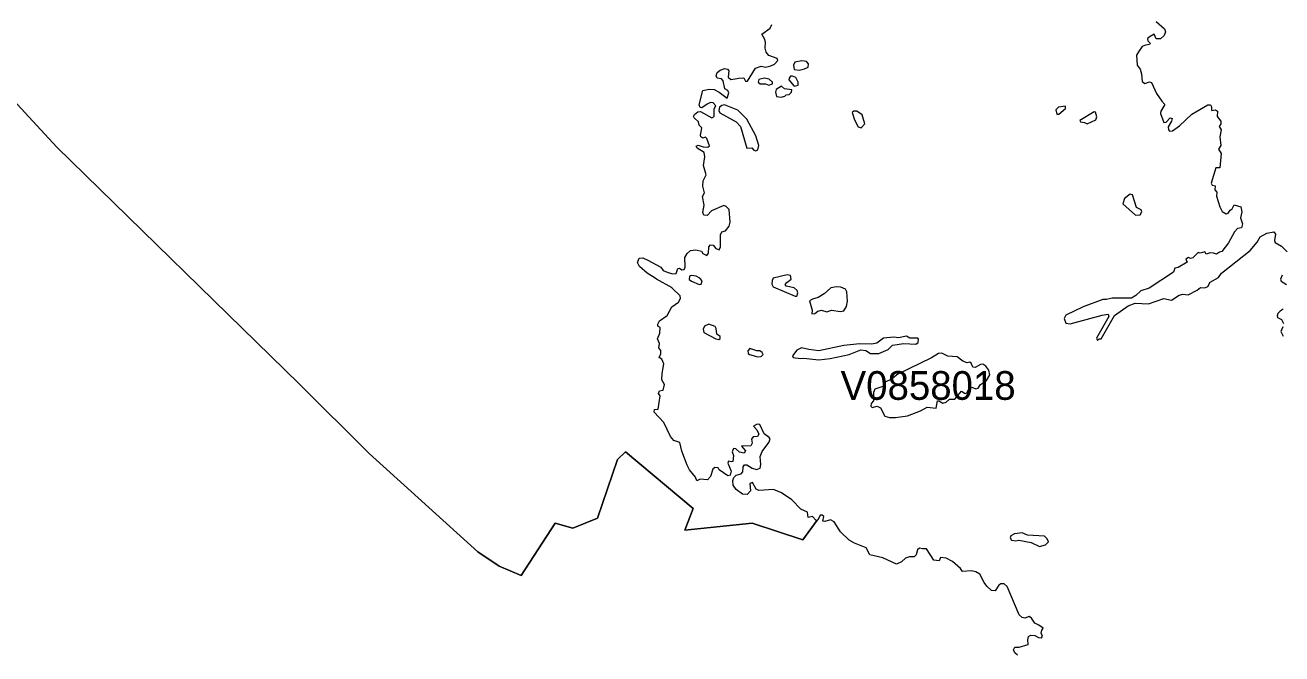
# Model space of a CAD drawing. Extents: x 369010 to 735936, y 6377141 to 6616555.
# Drawn here: x 436085 to 440462, y 6469139 to 6471328 of the extents above; entities that cross this region are included whole.
import ezdxf
from ezdxf.enums import TextEntityAlignment as Align

# ---------------------------------------------------------------- set-up
doc = ezdxf.new("R2010")
doc.units = 0
doc.header["$LTSCALE"] = 40
doc.layers.add('3', color=7, linetype='Continuous', lineweight=13)
doc.layers.add('4', color=7, linetype='Continuous')

msp = doc.modelspace()

# ---------------------------------------------------------------- linework, layer by layer
at = {"layer": '3'}
for points in [[(438467.43, 6471105.39), (438485.14, 6471103.73), (438502.69, 6471095.29), (438529.66, 6471074.27), (438535.95, 6471092.48), (438532.64, 6471100.42), (438521.72, 6471106.21), (438516.59, 6471134.02), (438510.3, 6471141.13), (438495.24, 6471143.29), (438492.26, 6471152.22), (438495.57, 6471163.48), (438505.33, 6471171.92), (438521.39, 6471177.88), (438531.48, 6471175.23), (438535.79, 6471169.44), (438534.13, 6471147.09), (438542.9, 6471139.15), (438542.9, 6471139.15), (438564.59, 6471141.96), (438569.88, 6471143.78), (438587.92, 6471144.94), (438593.88, 6471133.19), (438600.5, 6471133.69), (438600.5, 6471133.69), (438628.3, 6471179.04), (438628.3, 6471179.04), (438648.5, 6471185.82), (438663.72, 6471182.01), (438682.09, 6471186.32), (438695.17, 6471192.94), (438706.59, 6471204.69), (438704.11, 6471211.97), (438675.47, 6471222.07), (438665.38, 6471234.64), (438662.73, 6471248.05), (438663.23, 6471268.74), (438660.25, 6471280.99), (438650.98, 6471296.54), (438679.45, 6471317.89), (438685.73, 6471330.64)], [(440023.83, 6471340.73), (440053.29, 6471315.08), (440056.27, 6471304.82), (440052.14, 6471291.91), (440039.39, 6471280.16), (440023.83, 6471280.16), (440017.21, 6471296.54), (440003.64, 6471289.26), (439994.04, 6471281.32), (439995.2, 6471273.7), (440003.64, 6471265.76), (440000.66, 6471260.79), (439987.26, 6471258.97), (439975.84, 6471253.51), (439962.93, 6471235.14), (439956.14, 6471223.22), (439957.8, 6471188.8), (439968.39, 6471174.9), (439972.53, 6471158.84), (439975.67, 6471131.54), (439984.94, 6471125.58), (440000.5, 6471131.2), (440007.28, 6471128.23), (440025.82, 6471090.33), (440044.36, 6471063.02), (440054.45, 6471052.42), (440040.05, 6471029.25), (440039.06, 6471020.48), (440050.31, 6470989.37), (440058.42, 6470990.69), (440072.66, 6471005.26), (440079.44, 6471003.6), (440077.79, 6470994), (440065.54, 6470973.81), (440066.7, 6470963.22), (440070.51, 6470959.41), (440081.1, 6470960.74), (440105.43, 6470977.12), (440148.79, 6471018), (440204.07, 6471051.27), (440213.01, 6471050.27), (440217.14, 6471043.65), (440216.81, 6471031.41), (440230.22, 6471033.56), (440237.83, 6471028.92), (440236.18, 6471009.89), (440248.75, 6470993.51), (440248.75, 6470985.06), (440243.29, 6470974.97), (440250.41, 6470964.05), (440246.27, 6470939.22), (440249.09, 6470909.76), (440241.64, 6470896.85), (440250.57, 6470881.62), (440245.94, 6470831.64), (440231.71, 6470831.64), (440216.15, 6470777.69), (440219.13, 6470771.4), (440229.22, 6470769.25), (440228.89, 6470755.35), (440235.18, 6470746.57), (440234.02, 6470732.67), (440245.78, 6470695.27), (440253.72, 6470679.21), (440267.62, 6470671.27)], [(438954.68, 6469534.75), (438924.89, 6469563.88), (438902.54, 6469598.31), (438890.3, 6469605.09), (438870.77, 6469599.63), (438863.65, 6469601.29), (438866.63, 6469617.67), (438861.17, 6469621.97), (438853.56, 6469621.48), (438845.94, 6469604.6), (438843.63, 6469604.26), (438794.14, 6469536.08), (438617.05, 6469594.33), (438383.19, 6469569.51), (438411.83, 6469645.31), (438175.65, 6469842.76), (438148.18, 6469815.28), (438079, 6469611.71), (437992.77, 6469575.96), (437931.37, 6469594.33), (437813.03, 6469411.78), (437735.58, 6469444.22), (437661.26, 6469494.04), (437283.75, 6469836.3), (437038.97, 6470078.6), (436195.23, 6470902.97), (435973.12, 6471144.11)], [(435973.12, 6471144.11), (436195.23, 6470902.97), (437038.97, 6470078.6), (437283.75, 6469836.3), (437661.26, 6469494.04), (437735.58, 6469444.22), (437813.03, 6469411.78), (437931.37, 6469594.33), (437992.77, 6469575.96), (438079, 6469611.71), (438148.18, 6469815.28), (438175.65, 6469842.76)], [(438292.33, 6470204.22), (438294.15, 6470219.77), (438286.87, 6470235.33), (438295.31, 6470255.52), (438296.63, 6470274.89), (438289.02, 6470279.52), (438288.19, 6470287.13), (438294.15, 6470298.89), (438320.8, 6470317.42), (438337.68, 6470346.88), (438360.35, 6470364.09), (438367.47, 6470375.84), (438366.15, 6470385.11), (438338.51, 6470412.92), (438338.01, 6470413.08), (438284.39, 6470444.03), (438279.42, 6470447.51), (438251.12, 6470464.22), (438225.14, 6470487.39), (438217.52, 6470502.12), (438223.81, 6470516.36), (438236.06, 6470518.51), (438253.27, 6470509.57), (438299.12, 6470485.24), (438307.06, 6470474.32), (438320.96, 6470467.53), (438340, 6470462.07), (438352.41, 6470462.9), (438357.87, 6470480.61), (438364.49, 6470481.93), (438372.1, 6470475.97), (438380.05, 6470477.3), (438383.86, 6470485.24), (438382.7, 6470519.34), (438390.97, 6470533.24), (438402.39, 6470543.33), (438420.93, 6470545.82), (438440.29, 6470541.18), (438445.75, 6470532.74), (438459.16, 6470525.63), (438465.12, 6470534.4), (438466.77, 6470556.74), (438472.57, 6470562.7), (438481.5, 6470562.2), (438490.77, 6470549.95), (438501.69, 6470546.31), (438507.16, 6470556.74), (438507.16, 6470597.95), (438511.79, 6470608.54), (438523.71, 6470611.85), (438537.61, 6470627.91), (438540.59, 6470642.14), (438536.78, 6470686.83), (438526.85, 6470697.25), (438518.58, 6470699.74), (438475.21, 6470681.7), (438459.99, 6470665.81), (438448.24, 6470666.63), (438444.93, 6470675.41), (438450.39, 6470701.56), (438444.1, 6470731.84), (438450.72, 6470744.75), (438445.75, 6470767.59), (438446.08, 6470786.13), (438457.01, 6470807.15), (438447.41, 6470839.42), (438451.88, 6470870.2), (438449.73, 6470884.44), (438425.4, 6470899.66), (438422.42, 6470906.78), (438429.53, 6470910.59), (438446.42, 6470904.3), (438463.13, 6470902.97), (438469.09, 6470907.61), (438459.82, 6470934.09), (438455.19, 6470938.56), (438445.09, 6470934.59), (438437.97, 6470939.22), (438437.15, 6470945.51), (438439.8, 6470956.43), (438441.28, 6470971.16), (438432.84, 6470980.43), (438430.36, 6470992.18), (438414.8, 6471005.26), (438412.82, 6471010.72), (438416.62, 6471017.5), (438428.04, 6471026.28), (438437.31, 6471027.1), (438476.21, 6471006.08), (438484.65, 6471010.39), (438484.98, 6471037.2), (438490.11, 6471047.29), (438481.34, 6471057.56), (438472.4, 6471058.38), (438460.32, 6471053.25), (438442.11, 6471039.85), (438436.32, 6471041), (438432.84, 6471050.27), (438445.59, 6471100.75), (438467.43, 6471105.39)], [(440267.62, 6470671.27), (440275.23, 6470673.75), (440281.52, 6470683.52), (440289.14, 6470688.15), (440295.43, 6470702.88), (440318.6, 6470695.6), (440322.4, 6470678.39), (440317.77, 6470657.37), (440325.22, 6470636.35), (440320.91, 6470622.45), (440307.84, 6470620.29), (440296.92, 6470608.54), (440275.9, 6470569.82), (440252.23, 6470539.53), (440244.29, 6470537.87), (440234.69, 6470531.09), (440223.76, 6470534.56), (440211.85, 6470535.39), (440198.11, 6470530.76), (440193.48, 6470538.7), (440177.26, 6470534.07), (440170.14, 6470536.22), (440151.93, 6470518.51), (440143.99, 6470515.53), (440136.38, 6470519.34), (440127.61, 6470513.87), (440132.24, 6470503.45), (440101.12, 6470484.08), (440089.21, 6470481.44), (440084.74, 6470468.53), (439999.51, 6470412.42), (439970.38, 6470403.32), (439953.33, 6470387.26), (439938.27, 6470377.5), (439871.4, 6470378), (439851.21, 6470372.53), (439838.64, 6470372.53), (439770.28, 6470346.88), (439709.71, 6470318.25), (439704.08, 6470306.83), (439709.71, 6470290.11), (439724.44, 6470287.96), (439835.49, 6470318.25), (439857.34, 6470321.23), (439858.99, 6470314.11), (439816.46, 6470238.31), (439819.44, 6470230.37), (439825.39, 6470236.16), (439832.51, 6470235.83), (439879.51, 6470317.42), (439926.35, 6470351.02), (439951.51, 6470359.96), (439997.35, 6470357.8), (440050.98, 6470376.34), (440077.13, 6470370.88), (440103.94, 6470387.6), (440117.01, 6470391.07), (440135.55, 6470389.42), (440167.16, 6470405.3), (440178.41, 6470415.07), (440193.97, 6470413.74), (440203.57, 6470418.38), (440211.85, 6470433.61), (440240.98, 6470449.99), (440251.07, 6470464.22), (440351.86, 6470543), (440375.7, 6470572.3), (440386.29, 6470591.66), (440408.96, 6470603.58), (440433.79, 6470608.54), (440439.58, 6470600.1), (440435.77, 6470577.92), (440438.26, 6470571.14), (440460.1, 6470558.06), (440479.96, 6470538.7)], [(440463.08, 6470457.11), (440457.62, 6470444.03), (440459.44, 6470436.92), (440477.65, 6470425.16)], [(440466.23, 6470338.94), (440455.63, 6470332.65), (440448.19, 6470323.71), (440445.54, 6470316.1), (440446.53, 6470309.81), (440460.27, 6470303.52), (440467.22, 6470288.79)], [(440465.23, 6470277.37), (440458.45, 6470260.98), (440466.89, 6470245.43)], [(438175.65, 6469842.76), (438411.83, 6469645.31), (438383.19, 6469569.51), (438617.05, 6469594.33), (438794.14, 6469536.08), (438843.63, 6469604.26), (438839.65, 6469603.44), (438827.41, 6469617.34), (438812.34, 6469613.86), (438809.86, 6469632.4), (438786.69, 6469642.5), (438754.92, 6469675.76), (438719.17, 6469699.26), (438691.86, 6469711.01), (438640.22, 6469708.2), (438631.45, 6469712.01), (438618.87, 6469735.01), (438609.11, 6469731.7), (438611.75, 6469706.38), (438599.84, 6469694.3), (438583.45, 6469695.46), (438561.61, 6469710.68), (438550.68, 6469726.74), (438549.86, 6469742.63), (438553.66, 6469753.22), (438561.61, 6469761.66), (438579.32, 6469765.3), (438584.28, 6469772.91), (438585.6, 6469790.62), (438590.24, 6469796.91), (438599.01, 6469796.91), (438617.22, 6469785.49), (438632.28, 6469781.35), (438644.85, 6469785.99), (438647.01, 6469798.24), (438644.85, 6469826.37), (438651.81, 6469843.58), (438675.47, 6469874.37), (438679.61, 6469886.12), (438676.63, 6469892.41), (438658.59, 6469904.65), (438643.86, 6469937.09), (438635.09, 6469938.75), (438622.35, 6469931.96), (438633.77, 6469919.38), (438640.55, 6469903.83), (438635.92, 6469895.72), (438621.19, 6469894.06), (438615.23, 6469886.95), (438616.88, 6469873.04), (438612.75, 6469862.95), (438579.98, 6469862.12), (438594.21, 6469846.23), (438589.58, 6469837.79), (438572.7, 6469841.1), (438559.79, 6469852.52), (438552.5, 6469853.68), (438547.87, 6469841.93), (438551.68, 6469829.68), (438549.69, 6469808.66), (438545.22, 6469807.01), (438535.13, 6469809.99), (438532.15, 6469803.2), (438543.57, 6469774.57), (438540.09, 6469761.16), (438532.97, 6469759.01), (438502.36, 6469780.03), (438498.55, 6469786.82), (438487.13, 6469787.31), (438480.51, 6469782.18), (438471.57, 6469756.53), (438461.48, 6469745.11), (438435.82, 6469746.93), (438424.07, 6469740.97), (438419.93, 6469754.05), (438398.58, 6469779.7), (438398.58, 6469779.7), (438390.64, 6469795.59), (438372.6, 6469845.24), (438372.6, 6469845.24), (438364.99, 6469874.7), (438343.97, 6469881.48), (438332.71, 6469895.72), (438309.21, 6469944.21), (438275.95, 6469980.29), (438277.27, 6469990.05), (438289.52, 6469991.21), (438297.3, 6470037.22), (438291.34, 6470045.5), (438294.32, 6470055.26), (438307.39, 6470057.41), (438312.03, 6470076.61), (438302.76, 6470093.49), (438303.92, 6470115.34), (438309.71, 6470149.1), (438302.92, 6470165.49), (438292.83, 6470170.95), (438299.61, 6470184.03), (438298.62, 6470195.78), (438292.33, 6470204.22)], [(439541.06, 6469134.23), (439532.29, 6469142.67), (439527.32, 6469152.77), (439532.29, 6469161.71), (439547.51, 6469162.53), (439577.8, 6469171.31), (439576.81, 6469187.69), (439578.96, 6469199.44), (439587.4, 6469203.75), (439601.63, 6469202.42), (439613.88, 6469196.13), (439624.8, 6469194.81), (439628.61, 6469200.27), (439623.15, 6469211.19), (439625.63, 6469220.96), (439631.09, 6469228.07), (439615.54, 6469239), (439601.47, 6469245.78), (439589.72, 6469263), (439582.1, 6469268.46), (439566.55, 6469263), (439556.95, 6469265.15), (439547.18, 6469274.75), (439505.64, 6469372.89), (439495.21, 6469382.99), (439483.13, 6469382.99), (439475.85, 6469377.86), (439462.94, 6469358.49), (439451.19, 6469358.99), (439434.31, 6469374.05), (439434.31, 6469374.21), (439425.04, 6469387.12), (439409.48, 6469415.76), (439409.48, 6469415.76), (439396.08, 6469424.53), (439381.35, 6469428), (439349.57, 6469425.35), (439342.79, 6469436.44), (439314.65, 6469459.95), (439292.31, 6469471.7), (439272.94, 6469473.85), (439267.98, 6469462.43), (439250.27, 6469465.41), (439223.95, 6469504.13), (439223.95, 6469504.13), (439210.55, 6469504.96), (439200.45, 6469507.44), (439200.45, 6469507.44), (439192.34, 6469501.16), (439188.7, 6469483.45), (439181.09, 6469476.33), (439165.53, 6469476.83), (439151.13, 6469472.52), (439137.73, 6469459.45), (439120.18, 6469450.68), (439072.68, 6469473.02), (439027.33, 6469483.12), (439014.43, 6469507.94), (438973.71, 6469523.83), (438954.68, 6469534.75)]]:
    msp.add_lwpolyline(points, dxfattribs=at)
for points in [[(438789.84, 6471203.53), (438765.51, 6471199.72), (438760.87, 6471189.13), (438763.85, 6471174.07), (438781.06, 6471171.59), (438799.1, 6471175.73), (438811.68, 6471182.51), (438813.83, 6471193.43), (438805.89, 6471201.38)], [(438675.64, 6471119.29), (438687.89, 6471123.59), (438687.89, 6471129.38), (438676.14, 6471139.98), (438659.58, 6471143.29), (438640.72, 6471139.48), (438637.74, 6471129.38), (438644.52, 6471123.59), (438663.39, 6471123.92)], [(438763.85, 6471116.31), (438777.26, 6471119.29), (438777.59, 6471129.38), (438769.64, 6471145.44), (438757.89, 6471150.9), (438751.11, 6471150.4), (438745.65, 6471144.11), (438744.82, 6471137.49)], [(438719, 6471115.98), (438700.46, 6471104.56), (438697.98, 6471094.96), (438701.79, 6471079.4), (438718.17, 6471077.25), (438730.75, 6471080.56), (438735.88, 6471085.19), (438745.48, 6471087.02), (438754.25, 6471094.46), (438754.75, 6471103.4), (438730.25, 6471106.71)], [(438630.12, 6470890.4), (438636.41, 6470893.71), (438639.89, 6470908.93), (438629.79, 6470943.36), (438598.68, 6471001.45), (438566.74, 6471032.23), (438521.22, 6471050.27), (438511.62, 6471048.95), (438503.51, 6471042.33), (438501.03, 6471030.58), (438504.34, 6471022.47), (438561.61, 6470992.18), (438576.83, 6470975.47), (438599.01, 6470899.66), (438615.89, 6470900.49), (438623.01, 6470892.88)], [(439708.88, 6471046.63), (439683.56, 6471042.83), (439675.12, 6471033.06), (439677.6, 6471018), (439684.88, 6471018), (439708.38, 6471038.19)], [(438997.05, 6470970.33), (439009.29, 6470984.73), (439000.36, 6471016.18), (438981.82, 6471028.92), (438971.39, 6471028.92), (438965.93, 6471023.79), (438973.05, 6470998.64), (438986.12, 6470974.14)], [(439808.35, 6471026.77), (439758.2, 6470996.48), (439760.35, 6470991.52), (439774.59, 6470989.7), (439784.35, 6470985.06), (439813.81, 6470998.14), (439817.12, 6471008.73), (439812.98, 6471025.12)], [(439952.17, 6470667.13), (439968.56, 6470668.29), (439974.02, 6470678.39), (439971.87, 6470685.5), (439955.48, 6470692.78), (439941.58, 6470737.8), (439933.3, 6470739.79), (439913.94, 6470725.06), (439908.48, 6470706.52)], [(438432.18, 6470425.5), (438439.8, 6470426.82), (438442.77, 6470438.07), (438435.16, 6470447.01), (438422.25, 6470454.46), (438405.37, 6470456.61), (438399.08, 6470453.63), (438398.25, 6470442.71), (438405.37, 6470436.92)], [(438772.13, 6470384.62), (438776.43, 6470396.04), (438773.78, 6470404.48), (438763.36, 6470413.25), (438735.22, 6470419.54), (438732.57, 6470425), (438737.7, 6470432.61), (438752.43, 6470443.54), (438750.28, 6470456.28), (438739.36, 6470458.27), (438690.2, 6470447.01), (438686.4, 6470438.9), (438685.9, 6470426.32), (438690.2, 6470417.05), (438766.33, 6470384.62)], [(438910.82, 6470417.05), (438891.46, 6470414.08), (438868.29, 6470392.73), (438847.27, 6470379.65), (438827.07, 6470374.19), (438816.48, 6470367.9), (438826.25, 6470336.29), (438824.92, 6470323.21), (438835.52, 6470323.71), (438845.61, 6470332.15), (438858.69, 6470336.29), (438876.73, 6470330), (438893.94, 6470336.29), (438924.23, 6470330.83), (438935.98, 6470333.31), (438946.07, 6470348.04), (438949.05, 6470366.58), (438946.9, 6470399.01), (438942.27, 6470408.28), (438925.88, 6470416.23)], [(438501.03, 6470233.68), (438506.16, 6470237.48), (438505.67, 6470244.27), (438494.25, 6470251.72), (438492.26, 6470272.4), (438487.96, 6470278.36), (438466.11, 6470287.13), (438451.05, 6470280.35), (438445.92, 6470269.43), (438449.23, 6470258.01), (438490.11, 6470236.16)], [(439154.77, 6470245.43), (439126.8, 6470239.63), (439110.75, 6470241.62), (439075, 6470237.81), (439051, 6470221.1), (439034.29, 6470216.8), (438991.92, 6470218.45), (438935.98, 6470212.66), (438849.09, 6470194.45), (438814.17, 6470198.26), (438788.51, 6470204.55), (438772.13, 6470196.27), (438757.4, 6470177.24), (438760.05, 6470170.95), (438785.2, 6470167.14), (438797.62, 6470168.47), (438849.75, 6470163.01), (438888.97, 6470167.14), (438955.51, 6470181.54), (438995.89, 6470197.93), (439013.27, 6470195.78), (439029.16, 6470184.85), (439057.95, 6470184.85), (439090.39, 6470199.09), (439105.95, 6470214.31), (439145.5, 6470219.28), (439187.21, 6470216.8), (439195.16, 6470223.58), (439196.48, 6470234.5), (439193.83, 6470238.31), (439166.19, 6470237.81)], [(438648.16, 6470173.93), (438655.28, 6470181.05), (438651.81, 6470188.16), (438643.53, 6470194.12), (438633.77, 6470194.12), (438608.94, 6470201.73), (438602.15, 6470194.12), (438603.48, 6470184.52), (438608.11, 6470181.05), (438637.08, 6470173.43)], [(439278.07, 6470186.18), (439265.66, 6470185.35), (439241.66, 6470170.12), (439124.49, 6470113.36), (439101.98, 6470095.65), (439080.13, 6470084.72), (439072.19, 6470069.99), (439044.71, 6470060.39), (439040.08, 6470049.47), (439040.08, 6470020.34), (439031.8, 6470010.25), (439030.48, 6470000.98), (439034.62, 6469997.17), (439052.82, 6470000.98), (439063.75, 6469995.19), (439079.63, 6469966.55), (439095.69, 6469962.25), (439116.71, 6469961.92), (439157.92, 6469968.21), (439203.6, 6469985.42), (439226.77, 6469997.67), (439257.88, 6469993.86), (439262.52, 6470019.51), (439267.48, 6470020.01), (439281.22, 6470012.4), (439292.97, 6470015.38), (439304.72, 6470026.3), (439323.26, 6470026.3), (439345.6, 6470053.61), (439359, 6470045.17), (439364.47, 6470048.15), (439372.08, 6470061.22), (439382.51, 6470067.51), (439396.08, 6470062.05), (439404.02, 6470064.53), (439411.97, 6470076.28), (439432.98, 6470091.01), (439444.9, 6470110.87), (439441.43, 6470127.26), (439431, 6470141.16), (439420.9, 6470147.45), (439412.46, 6470146.62), (439393.93, 6470135.7), (439385.32, 6470137.35), (439379.86, 6470151.59), (439375.22, 6470154.57), (439365.46, 6470152.08), (439350.4, 6470158.37), (439331.03, 6470173.43), (439298.6, 6470176.08)], [(439617.52, 6469512.58), (439639.04, 6469518.86), (439648.64, 6469529.29), (439644.83, 6469539.06), (439635.23, 6469548.66), (439576.31, 6469552.46), (439556.95, 6469560.41), (439530.47, 6469557.1), (439517.89, 6469549.98), (439515.24, 6469542.37), (439520.7, 6469535.25), (439535.93, 6469532.27), (439545.53, 6469534.42), (439588.89, 6469526.48)]]:
    msp.add_lwpolyline(points, close=True, dxfattribs=at)

# ---------------------------------------------------------------- texts
at = {"layer": '4'}
msp.add_text('V0858018', height=100, dxfattribs=at).set_placement((439229.9, 6470023.45), align=Align.CENTER)

doc.saveas('drawing.dxf')
